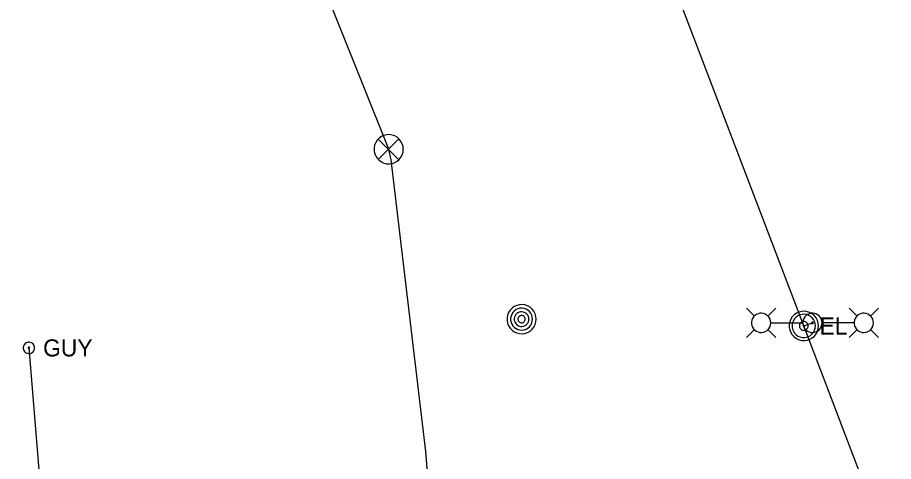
# Model space of a CAD drawing. Extents: x 600849 to 606371, y 330010 to 403088.
# Drawn here: x 603692.2 to 603890.1, y 350060.5 to 350160.7 of the extents above; entities that cross this region are included whole.
import ezdxf

# ---------------------------------------------------------------- set-up
doc = ezdxf.new("R2010")
doc.units = 0
for name, color, linetype in [('E_FTMS', 7, 'Continuous'), ('E_FTMS_Conduit', 7, 'Continuous'), ('E_LTG', 7, 'Continuous'), ('E_LTG_CID', 7, 'Continuous'), ('E_MISCPROP', 7, 'Continuous'), ('E_UTL_E', 7, 'Continuous'), ('E_UTL_E_UG', 7, 'Continuous'), ('E_UTL_EGuyWire', 7, 'Continuous')]:
    doc.layers.add(name, color=color, linetype=linetype)

msp = doc.modelspace()

# ---------------------------------------------------------------- linework, layer by layer
at = {"layer": 'E_FTMS'}
for points in [[(603779.37, 350130.97), (603779.31, 350131.59), (603779.13, 350132.2), (603778.84, 350132.75), (603778.46, 350133.25), (603777.98, 350133.66), (603777.44, 350133.97), (603776.85, 350134.18), (603776.22, 350134.27), (603775.6, 350134.24), (603774.99, 350134.09), (603774.42, 350133.83), (603773.91, 350133.46), (603773.47, 350133.01), (603773.13, 350132.48), (603772.9, 350131.9), (603772.78, 350131.28), (603772.78, 350130.66), (603772.9, 350130.04), (603773.13, 350129.46), (603773.47, 350128.93), (603773.91, 350128.47), (603774.42, 350128.11), (603774.99, 350127.85), (603775.6, 350127.7), (603776.22, 350127.67), (603776.85, 350127.76), (603777.44, 350127.97), (603777.98, 350128.28), (603778.46, 350128.69), (603778.84, 350129.18), (603779.13, 350129.74), (603779.31, 350130.34), (603779.37, 350130.97)], [(603778.33, 350133.3), (603773.72, 350128.65)], [(603773.72, 350133.26), (603778.37, 350128.6)]]:
    msp.add_lwpolyline(points, dxfattribs=at)
at = {"layer": 'E_FTMS_Conduit'}
msp.add_lwpolyline([(603812.11, 349765.12), (603792, 349804.62), (603788.71, 349824.88), (603787.48, 349832.96), (603785.73, 349860.22), (603784.36, 349877.48), (603784.22, 349878.82), (603783.95, 349895.18), (603786.27, 349941.54), (603785.08, 349991.44), (603785.32, 349997.29), (603785.55, 349998.61), (603785.58, 350012.74), (603786.4, 350038.23), (603784.49, 350062.71), (603784.49, 350062.71), (603776.64, 350128.57), (603776.07, 350130.97), (603746.49, 350204.79)], dxfattribs=at)
at = {"layer": 'E_LTG'}
for points in [[(603858.67, 350093.3), (603856.89, 350095.08)], [(603861.72, 350093.3), (603863.49, 350095.08)], [(603881.84, 350093.31), (603880.06, 350095.08)], [(603884.89, 350093.31), (603886.66, 350095.08)], [(603862.37, 350091.78), (603862.33, 350092.19), (603862.21, 350092.59), (603862.02, 350092.96), (603861.77, 350093.28), (603861.46, 350093.55), (603861.1, 350093.76), (603860.71, 350093.9), (603860.3, 350093.95), (603859.89, 350093.93), (603859.48, 350093.84), (603859.11, 350093.67), (603858.77, 350093.43), (603858.48, 350093.13), (603858.26, 350092.78), (603858.11, 350092.39), (603858.03, 350091.99), (603858.03, 350091.57), (603858.11, 350091.17), (603858.26, 350090.78), (603858.48, 350090.44), (603858.77, 350090.14), (603859.11, 350089.9), (603859.48, 350089.73), (603859.89, 350089.63), (603860.3, 350089.61), (603860.71, 350089.67), (603861.1, 350089.8), (603861.46, 350090.01), (603861.77, 350090.28), (603862.02, 350090.6), (603862.21, 350090.97), (603862.33, 350091.37), (603862.37, 350091.78)], [(603873.94, 350091.78), (603873.9, 350092.19), (603873.78, 350092.59), (603873.59, 350092.96), (603873.33, 350093.28), (603873.02, 350093.55), (603872.66, 350093.76), (603872.27, 350093.9), (603871.86, 350093.95), (603871.45, 350093.93), (603871.05, 350093.84), (603870.67, 350093.66), (603870.34, 350093.42), (603870.05, 350093.13), (603869.83, 350092.78), (603869.67, 350092.39), (603869.59, 350091.99), (603869.59, 350091.57), (603869.67, 350091.17), (603869.83, 350090.78), (603870.05, 350090.44), (603870.34, 350090.14), (603870.67, 350089.9), (603871.05, 350089.72), (603871.45, 350089.63), (603871.86, 350089.61), (603872.27, 350089.67), (603872.66, 350089.8), (603873.02, 350090.01), (603873.33, 350090.28), (603873.59, 350090.6), (603873.78, 350090.97), (603873.9, 350091.37), (603873.94, 350091.78)], [(603885.54, 350091.78), (603885.5, 350092.19), (603885.38, 350092.59), (603885.19, 350092.96), (603884.94, 350093.28), (603884.62, 350093.55), (603884.27, 350093.76), (603883.88, 350093.9), (603883.47, 350093.95), (603883.05, 350093.93), (603882.65, 350093.84), (603882.28, 350093.66), (603881.94, 350093.42), (603881.65, 350093.13), (603881.43, 350092.78), (603881.28, 350092.39), (603881.2, 350091.99), (603881.2, 350091.57), (603881.28, 350091.17), (603881.43, 350090.78), (603881.65, 350090.44), (603881.94, 350090.14), (603882.28, 350089.9), (603882.65, 350089.72), (603883.05, 350089.63), (603883.47, 350089.61), (603883.88, 350089.67), (603884.27, 350089.8), (603884.62, 350090.01), (603884.94, 350090.28), (603885.19, 350090.6), (603885.38, 350090.97), (603885.5, 350091.37), (603885.54, 350091.78)], [(603862.41, 350091.78), (603869.58, 350091.78)], [(603871.93, 350091.78), (603871.92, 350091.81), (603871.91, 350091.84), (603871.9, 350091.87), (603871.88, 350091.9), (603871.86, 350091.92), (603871.83, 350091.93), (603871.8, 350091.94), (603871.77, 350091.95), (603871.74, 350091.95), (603871.71, 350091.94), (603871.68, 350091.92), (603871.65, 350091.91), (603871.63, 350091.88), (603871.61, 350091.86), (603871.6, 350091.83), (603871.59, 350091.8), (603871.59, 350091.76), (603871.6, 350091.73), (603871.61, 350091.7), (603871.63, 350091.68), (603871.65, 350091.66), (603871.68, 350091.64), (603871.71, 350091.62), (603871.74, 350091.62), (603871.77, 350091.61), (603871.8, 350091.62), (603871.83, 350091.63), (603871.86, 350091.65), (603871.88, 350091.67), (603871.9, 350091.69), (603871.91, 350091.72), (603871.92, 350091.75), (603871.93, 350091.78)], [(603881.15, 350091.78), (603873.97, 350091.78)], [(603858.67, 350090.26), (603856.89, 350088.48)], [(603861.72, 350090.26), (603863.49, 350088.48)], [(603881.84, 350090.26), (603880.06, 350088.48)], [(603884.89, 350090.26), (603886.66, 350088.48)]]:
    msp.add_lwpolyline(points, dxfattribs=at)
at = {"layer": 'E_LTG_CID'}
msp.add_lwpolyline([(604318.05, 348339.7), (604287.36, 348606.91), (604242.16, 348872.6), (604188.57, 349120.13), (604125.01, 349362.84), (604050.82, 349602.08), (604014.23, 349708.06), (603966.43, 349837.54), (603869.82, 350091.09), (603838.85, 350172.22), (603784.41, 350315.72), (603699.29, 350539.43), (603613.87, 350764.2), (603510.34, 351036.54), (603442.84, 351213.06), (603357.76, 351436.96)], dxfattribs=at)
at = {"layer": 'E_MISCPROP'}
for points in [[(603809.38, 350092.62), (603809.32, 350093.24), (603809.14, 350093.84), (603808.85, 350094.4), (603808.47, 350094.89), (603807.99, 350095.3), (603807.45, 350095.62), (603806.85, 350095.82), (603806.23, 350095.91), (603805.61, 350095.88), (603805, 350095.73), (603804.43, 350095.47), (603803.92, 350095.11), (603803.48, 350094.66), (603803.14, 350094.13), (603802.91, 350093.55), (603802.79, 350092.93), (603802.79, 350092.3), (603802.91, 350091.69), (603803.14, 350091.1), (603803.48, 350090.58), (603803.92, 350090.12), (603804.43, 350089.76), (603805, 350089.5), (603805.61, 350089.35), (603806.23, 350089.32), (603806.85, 350089.41), (603807.45, 350089.61), (603807.99, 350089.93), (603808.47, 350090.34), (603808.85, 350090.83), (603809.14, 350091.39), (603809.32, 350091.99), (603809.38, 350092.62)], [(603808.55, 350092.62), (603808.51, 350093.08), (603808.37, 350093.54), (603808.16, 350093.95), (603807.87, 350094.32), (603807.51, 350094.63), (603807.1, 350094.87), (603806.66, 350095.02), (603806.19, 350095.09), (603805.72, 350095.07), (603805.27, 350094.95), (603804.84, 350094.76), (603804.46, 350094.49), (603804.13, 350094.15), (603803.88, 350093.75), (603803.7, 350093.31), (603803.61, 350092.85), (603803.61, 350092.38), (603803.7, 350091.92), (603803.88, 350091.48), (603804.13, 350091.09), (603804.46, 350090.75), (603804.84, 350090.47), (603805.27, 350090.28), (603805.72, 350090.17), (603806.19, 350090.14), (603806.66, 350090.21), (603807.1, 350090.36), (603807.51, 350090.6), (603807.87, 350090.91), (603808.16, 350091.28), (603808.37, 350091.7), (603808.51, 350092.15), (603808.55, 350092.62)], [(603807.73, 350092.62), (603807.7, 350092.93), (603807.61, 350093.23), (603807.46, 350093.51), (603807.27, 350093.75), (603807.03, 350093.96), (603806.76, 350094.12), (603806.47, 350094.22), (603806.16, 350094.26), (603805.84, 350094.25), (603805.54, 350094.17), (603805.25, 350094.04), (603805, 350093.86), (603804.78, 350093.64), (603804.61, 350093.37), (603804.49, 350093.08), (603804.43, 350092.77), (603804.43, 350092.46), (603804.49, 350092.15), (603804.61, 350091.86), (603804.78, 350091.6), (603805, 350091.37), (603805.25, 350091.19), (603805.54, 350091.06), (603805.84, 350090.98), (603806.16, 350090.97), (603806.47, 350091.01), (603806.76, 350091.11), (603807.03, 350091.27), (603807.27, 350091.48), (603807.46, 350091.72), (603807.61, 350092), (603807.7, 350092.3), (603807.73, 350092.62)], [(603806.9, 350092.62), (603806.89, 350092.77), (603806.84, 350092.92), (603806.77, 350093.06), (603806.67, 350093.18), (603806.56, 350093.29), (603806.42, 350093.37), (603806.27, 350093.42), (603806.12, 350093.44), (603805.96, 350093.43), (603805.81, 350093.4), (603805.66, 350093.33), (603805.54, 350093.24), (603805.43, 350093.13), (603805.34, 350092.99), (603805.29, 350092.85), (603805.26, 350092.69), (603805.26, 350092.54), (603805.29, 350092.38), (603805.34, 350092.24), (603805.43, 350092.11), (603805.54, 350091.99), (603805.66, 350091.9), (603805.81, 350091.84), (603805.96, 350091.8), (603806.12, 350091.79), (603806.27, 350091.81), (603806.42, 350091.87), (603806.56, 350091.94), (603806.67, 350092.05), (603806.77, 350092.17), (603806.84, 350092.31), (603806.89, 350092.46), (603806.9, 350092.62)]]:
    msp.add_lwpolyline(points, dxfattribs=at)
at = {"layer": 'E_UTL_E'}
for points in [[(603873.12, 350091.09), (603873.06, 350091.72), (603872.88, 350092.32), (603872.59, 350092.88), (603872.21, 350093.37), (603871.73, 350093.78), (603871.19, 350094.09), (603870.6, 350094.3), (603869.97, 350094.39), (603869.35, 350094.36), (603868.74, 350094.21), (603868.17, 350093.95), (603867.66, 350093.58), (603867.22, 350093.13), (603866.88, 350092.6), (603866.65, 350092.02), (603866.53, 350091.4), (603866.53, 350090.78), (603866.65, 350090.16), (603866.88, 350089.58), (603867.22, 350089.05), (603867.66, 350088.6), (603868.17, 350088.23), (603868.74, 350087.97), (603869.35, 350087.82), (603869.97, 350087.79), (603870.6, 350087.88), (603871.19, 350088.09), (603871.73, 350088.4), (603872.21, 350088.81), (603872.59, 350089.31), (603872.88, 350089.86), (603873.06, 350090.47), (603873.12, 350091.09)], [(603873.12, 350091.09), (603873.06, 350091.72), (603872.88, 350092.32), (603872.59, 350092.88), (603872.21, 350093.37), (603871.73, 350093.78), (603871.19, 350094.09), (603870.6, 350094.3), (603869.97, 350094.39), (603869.35, 350094.36), (603868.74, 350094.21), (603868.17, 350093.95), (603867.66, 350093.58), (603867.22, 350093.13), (603866.88, 350092.6), (603866.65, 350092.02), (603866.53, 350091.4), (603866.53, 350090.78), (603866.65, 350090.16), (603866.88, 350089.58), (603867.22, 350089.05), (603867.66, 350088.6), (603868.17, 350088.23), (603868.74, 350087.97), (603869.35, 350087.82), (603869.97, 350087.79), (603870.6, 350087.88), (603871.19, 350088.09), (603871.73, 350088.4), (603872.21, 350088.81), (603872.59, 350089.31), (603872.88, 350089.86), (603873.06, 350090.47), (603873.12, 350091.09)], [(603872.46, 350091.09), (603872.41, 350091.59), (603872.27, 350092.07), (603872.04, 350092.52), (603871.73, 350092.91), (603871.35, 350093.24), (603870.91, 350093.49), (603870.44, 350093.66), (603869.94, 350093.73), (603869.44, 350093.7), (603868.95, 350093.59), (603868.5, 350093.38), (603868.09, 350093.09), (603867.74, 350092.72), (603867.47, 350092.3), (603867.28, 350091.83), (603867.19, 350091.34), (603867.19, 350090.84), (603867.28, 350090.35), (603867.47, 350089.88), (603867.74, 350089.46), (603868.09, 350089.1), (603868.5, 350088.8), (603868.95, 350088.6), (603869.44, 350088.48), (603869.94, 350088.45), (603870.44, 350088.53), (603870.91, 350088.69), (603871.35, 350088.94), (603871.73, 350089.27), (603872.04, 350089.66), (603872.27, 350090.11), (603872.41, 350090.59), (603872.46, 350091.09)], [(603872.46, 350091.09), (603872.41, 350091.59), (603872.27, 350092.07), (603872.04, 350092.52), (603871.73, 350092.91), (603871.35, 350093.24), (603870.91, 350093.49), (603870.44, 350093.66), (603869.94, 350093.73), (603869.44, 350093.7), (603868.95, 350093.59), (603868.5, 350093.38), (603868.09, 350093.09), (603867.74, 350092.72), (603867.47, 350092.3), (603867.28, 350091.83), (603867.19, 350091.34), (603867.19, 350090.84), (603867.28, 350090.35), (603867.47, 350089.88), (603867.74, 350089.46), (603868.09, 350089.1), (603868.5, 350088.8), (603868.95, 350088.6), (603869.44, 350088.48), (603869.94, 350088.45), (603870.44, 350088.53), (603870.91, 350088.69), (603871.35, 350088.94), (603871.73, 350089.27), (603872.04, 350089.66), (603872.27, 350090.11), (603872.41, 350090.59), (603872.46, 350091.09)], [(603870.81, 350091.09), (603870.79, 350091.28), (603870.74, 350091.46), (603870.65, 350091.63), (603870.53, 350091.77), (603870.39, 350091.9), (603870.23, 350091.99), (603870.05, 350092.05), (603869.87, 350092.08), (603869.68, 350092.07), (603869.49, 350092.03), (603869.32, 350091.95), (603869.17, 350091.84), (603869.04, 350091.7), (603868.94, 350091.54), (603868.87, 350091.37), (603868.83, 350091.19), (603868.83, 350091), (603868.87, 350090.81), (603868.94, 350090.64), (603869.04, 350090.48), (603869.17, 350090.34), (603869.32, 350090.23), (603869.49, 350090.16), (603869.68, 350090.11), (603869.87, 350090.1), (603870.05, 350090.13), (603870.23, 350090.19), (603870.39, 350090.28), (603870.53, 350090.41), (603870.65, 350090.56), (603870.74, 350090.72), (603870.79, 350090.9), (603870.81, 350091.09)], [(603870.81, 350091.09), (603870.79, 350091.28), (603870.74, 350091.46), (603870.65, 350091.63), (603870.53, 350091.77), (603870.39, 350091.9), (603870.23, 350091.99), (603870.05, 350092.05), (603869.87, 350092.08), (603869.68, 350092.07), (603869.49, 350092.03), (603869.32, 350091.95), (603869.17, 350091.84), (603869.04, 350091.7), (603868.94, 350091.54), (603868.87, 350091.37), (603868.83, 350091.19), (603868.83, 350091), (603868.87, 350090.81), (603868.94, 350090.64), (603869.04, 350090.48), (603869.17, 350090.34), (603869.32, 350090.23), (603869.49, 350090.16), (603869.68, 350090.11), (603869.87, 350090.1), (603870.05, 350090.13), (603870.23, 350090.19), (603870.39, 350090.28), (603870.53, 350090.41), (603870.65, 350090.56), (603870.74, 350090.72), (603870.79, 350090.9), (603870.81, 350091.09)]]:
    msp.add_lwpolyline(points, dxfattribs=at)
at = {"layer": 'E_UTL_E_UG'}
msp.add_lwpolyline([(603869.82, 350091.09), (603871.76, 350091.78)], dxfattribs=at)
at = {"layer": 'E_UTL_EGuyWire'}
msp.add_line((603694.82, 350086.13), (603697.71, 350051.22), dxfattribs=at)
for points in [[(603696.11, 350086.13), (603696.08, 350086.37), (603696.02, 350086.6), (603695.9, 350086.82), (603695.75, 350087.01), (603695.57, 350087.17), (603695.36, 350087.3), (603695.13, 350087.37), (603694.89, 350087.41), (603694.64, 350087.4), (603694.4, 350087.34), (603694.18, 350087.24), (603693.98, 350087.1), (603693.82, 350086.92), (603693.68, 350086.72), (603693.59, 350086.49), (603693.55, 350086.25), (603693.55, 350086.01), (603693.59, 350085.77), (603693.68, 350085.54), (603693.82, 350085.33), (603693.98, 350085.16), (603694.18, 350085.02), (603694.4, 350084.92), (603694.64, 350084.86), (603694.89, 350084.85), (603695.13, 350084.88), (603695.36, 350084.96), (603695.57, 350085.08), (603695.75, 350085.24), (603695.9, 350085.43), (603696.02, 350085.65), (603696.08, 350085.88), (603696.11, 350086.13)], [(603694.99, 350086.13), (603694.98, 350086.16), (603694.97, 350086.19), (603694.96, 350086.21), (603694.94, 350086.24), (603694.92, 350086.26), (603694.89, 350086.27), (603694.86, 350086.28), (603694.83, 350086.29), (603694.8, 350086.29), (603694.77, 350086.28), (603694.74, 350086.27), (603694.72, 350086.25), (603694.7, 350086.23), (603694.68, 350086.2), (603694.67, 350086.17), (603694.66, 350086.14), (603694.66, 350086.11), (603694.67, 350086.08), (603694.68, 350086.05), (603694.7, 350086.03), (603694.72, 350086.01), (603694.74, 350085.99), (603694.77, 350085.98), (603694.8, 350085.97), (603694.83, 350085.97), (603694.86, 350085.97), (603694.89, 350085.98), (603694.92, 350086), (603694.94, 350086.02), (603694.96, 350086.04), (603694.97, 350086.07), (603694.98, 350086.1), (603694.99, 350086.13)]]:
    msp.add_lwpolyline(points, dxfattribs=at)

# ---------------------------------------------------------------- texts
at = {"layer": 'E_UTL_E'}
msp.add_text('EL', height=3.849, dxfattribs=at).set_placement((603873.38, 350089.15))
msp.add_text('EL', height=3.849, dxfattribs=at).set_placement((603873.38, 350089.15))
at = {"layer": 'E_UTL_EGuyWire'}
msp.add_text('GUY', height=3.85, dxfattribs=at).set_placement((603698.03, 350084.2))

doc.saveas('drawing.dxf')
